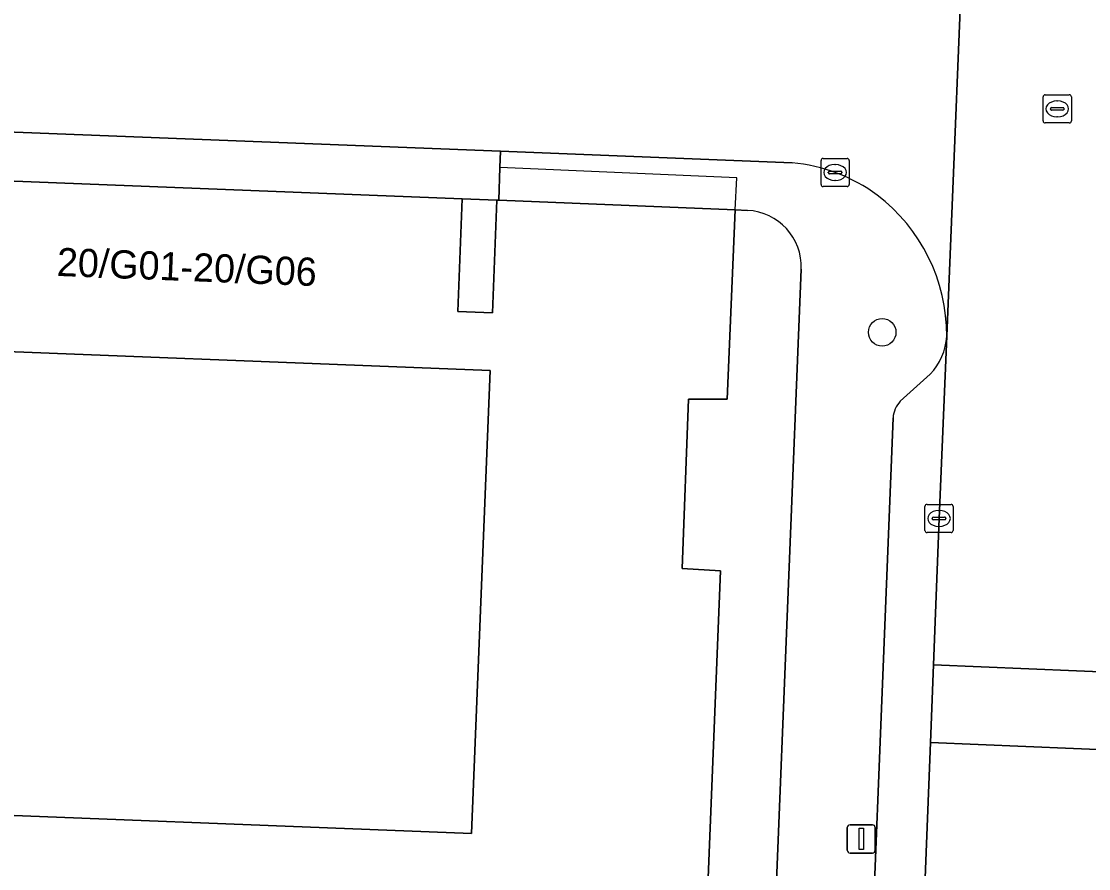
# Model space of a CAD drawing. Extents: x 160732 to 162107, y 387428 to 388479.
# Drawn here: x 161638.59 to 161676.44, y 387900.34 to 387930.38 of the extents above; entities that cross this region are included whole.
import ezdxf

# ---------------------------------------------------------------- set-up
doc = ezdxf.new("R2010")
doc.units = 0
for name, color, linetype in [('IMGEO_Boom', 7, 'Continuous'), ('IMGEO_Erf', 7, 'Continuous'), ('IMGEO_Kolk', 7, 'Continuous'), ('IMGEO_Lichtmast', 7, 'Continuous'), ('IMGEO_Pand', 7, 'Continuous'), ('IMGEO_Pand_nummerreeks', 7, 'Continuous'), ('IMGEO_Pand_overbouw', 7, 'Continuous'), ('IMGEO_Parkeervlak_open', 7, 'Continuous'), ('IMGEO_Rijbaan_lokaal_open', 7, 'Continuous'), ('IMGEO_Rioolput', 7, 'Continuous'), ('IMGEO_Voetpad_open', 7, 'Continuous')]:
    doc.layers.add(name, color=color, linetype=linetype)

msp = doc.modelspace()

# ---------------------------------------------------------------- linework, layer by layer
at = {"layer": 'IMGEO_Boom'}
msp.add_circle((161669.116, 387919.352), 0.489, dxfattribs=at)
at = {"layer": 'IMGEO_Erf'}
for points in [[(161655.455, 387924.039), (161654.22, 387924.089), (161654.063, 387920.091), (161655.294, 387920.042)], [(161655.211, 387917.996), (161634.153, 387918.821), (161633.509, 387902.409), (161654.548, 387901.578)]]:
    msp.add_lwpolyline(points, close=True, dxfattribs=at)
for points in [[(161664.337, 387923.673), (161663.899, 387923.698), (161663.623, 387916.98), (161662.253, 387916.984), (161662.018, 387910.978), (161663.386, 387910.891), (161662.969, 387900.601), (161662.802, 387896.466), (161662.707, 387894.118), (161663.826, 387894.102), (161664.151, 387893.193), (161664.292, 387892.355), (161664.31, 387891.52), (161664.213, 387890.675), (161664.009, 387889.847), (161663.61, 387888.98), (161662.44, 387889.023), (161662.42, 387888.398), (161624.668, 387889.961)], [(161624.039, 387888.956), (161624.964, 387888.905), (161659.954, 387887.485), (161664.86, 387887.272), (161666.245, 387921.593)]]:
    msp.add_lwpolyline(points, dxfattribs=at)
msp.add_arc((161664.248, 387921.676), 1.999, 357.6247, 87.4361, dxfattribs=at)
at = {"layer": 'IMGEO_Kolk'}
for p, q in [((161666.947, 387924.591), (161666.947, 387925.443)), ((161667.022, 387925.517), (161667.874, 387925.517)), ((161667.948, 387925.443), (161667.948, 387924.591)), ((161667.206, 387925.011), (161667.206, 387925.023)), ((161667.644, 387924.974), (161667.246, 387924.974)), ((161667.249, 387925.06), (161667.647, 387925.06)), ((161667.435, 387925.297), (161667.46, 387925.297)), ((161667.69, 387925.023), (161667.69, 387925.011)), ((161667.458, 387924.737), (161667.433, 387924.737)), ((161667.874, 387924.517), (161667.022, 387924.517)), ((161670.706, 387913.252), (161671.558, 387913.252)), ((161670.631, 387912.326), (161670.631, 387913.178)), ((161671.119, 387913.032), (161671.144, 387913.032)), ((161671.632, 387913.178), (161671.632, 387912.326)), ((161670.89, 387912.746), (161670.89, 387912.758)), ((161671.328, 387912.709), (161670.93, 387912.709)), ((161670.933, 387912.795), (161671.331, 387912.795)), ((161671.374, 387912.758), (161671.374, 387912.746)), ((161671.558, 387912.252), (161670.706, 387912.252)), ((161671.142, 387912.472), (161671.117, 387912.472))]:
    msp.add_line(p, q, dxfattribs=at)
for points in [[(161666.947, 387924.591), (161666.947, 387925.443)], [(161667.022, 387925.517), (161667.874, 387925.517)], [(161667.948, 387925.443), (161667.948, 387924.591)], [(161667.874, 387924.517), (161667.022, 387924.517)], [(161670.706, 387913.252), (161671.558, 387913.252)], [(161670.631, 387912.326), (161670.631, 387913.178)], [(161671.632, 387913.178), (161671.632, 387912.326)], [(161671.558, 387912.252), (161670.706, 387912.252)]]:
    msp.add_lwpolyline(points, dxfattribs=at)
for centre, radius, start, end in [((161667.024, 387925.441), 0.0765, 91.552, 178.448), ((161667.024, 387925.441), 0.0765, 91.552, 178.448), ((161667.872, 387925.441), 0.0765, 1.552, 88.448), ((161667.872, 387925.441), 0.0765, 1.552, 88.448), ((161667.246, 387925.02), 0.0403, 85.8775, 175.7526), ((161667.243, 387925.01), 0.0366, 178.938, 274.7102), ((161667.647, 387925.017), 0.043, 264.8664, 352.4533), ((161667.651, 387925.022), 0.0386, 1.7309, 96.639), ((161667.024, 387924.593), 0.0765, 181.552, 268.448), ((161667.024, 387924.593), 0.0765, 181.552, 268.448), ((161667.872, 387924.593), 0.0765, 271.552, 358.448), ((161667.872, 387924.593), 0.0765, 271.552, 358.448), ((161670.708, 387913.176), 0.0765, 91.552, 178.448), ((161670.708, 387913.176), 0.0765, 91.552, 178.448), ((161671.556, 387913.176), 0.0765, 1.552, 88.448), ((161671.556, 387913.176), 0.0765, 1.552, 88.448), ((161670.93, 387912.755), 0.0403, 85.8775, 175.7526), ((161670.927, 387912.745), 0.0366, 178.938, 274.7102), ((161671.331, 387912.752), 0.043, 264.8664, 352.4533), ((161671.335, 387912.757), 0.0386, 1.7309, 96.639), ((161670.708, 387912.328), 0.0765, 181.552, 268.448), ((161670.708, 387912.328), 0.0765, 181.552, 268.448), ((161671.556, 387912.328), 0.0765, 271.552, 358.448), ((161671.556, 387912.328), 0.0765, 271.552, 358.448)]:
    msp.add_arc(centre, radius, start, end, dxfattribs=at)
for centre, major_axis, ratio, start_param, end_param in [((161667.434, 387925.017), (-0.387, 0.002), 0.722429, 4.712389, 7.853982), ((161667.459, 387925.017), (-0.39, 0.002), 0.717154, 1.570796, 4.712389), ((161671.118, 387912.752), (-0.387, 0.002), 0.722429, 4.712389, 7.853982), ((161671.143, 387912.752), (-0.39, 0.002), 0.717154, 1.570796, 4.712389)]:
    msp.add_ellipse(centre, major_axis=major_axis, ratio=ratio, start_param=start_param, end_param=end_param, dxfattribs=at)
at = {"layer": 'IMGEO_Lichtmast'}
for p, q in [((161667.978, 387901.891), (161668.768, 387901.891)), ((161668.768, 387901.891), (161667.978, 387901.891)), ((161667.878, 387900.991), (161667.878, 387901.791)), ((161667.878, 387901.791), (161667.878, 387900.991)), ((161668.868, 387901.791), (161668.868, 387900.991)), ((161668.868, 387900.991), (161668.868, 387901.791)), ((161668.768, 387900.891), (161667.978, 387900.891)), ((161667.978, 387900.891), (161668.768, 387900.891))]:
    msp.add_line(p, q, dxfattribs=at)
msp.add_lwpolyline([(161668.298, 387901.766), (161668.448, 387901.766), (161668.448, 387901.016), (161668.298, 387901.016), (161668.298, 387901.766)], dxfattribs=at)
for centre, start, end in [((161667.978, 387901.791), 90, 180), ((161667.978, 387901.791), 90, 180), ((161668.768, 387901.791), 0, 90), ((161668.768, 387901.791), 360, 90), ((161667.978, 387900.991), 180, 270), ((161667.978, 387900.991), 180, 270), ((161668.768, 387900.991), 270, 0), ((161668.768, 387900.991), 270, 0)]:
    msp.add_arc(centre, 0.1, start, end, dxfattribs=at)
at = {"layer": 'IMGEO_Pand'}
msp.add_lwpolyline([(161662.802, 387896.466), (161662.969, 387900.601), (161663.386, 387910.891), (161662.018, 387910.978), (161662.253, 387916.984), (161663.623, 387916.98), (161663.899, 387923.698), (161655.521, 387924.036), (161655.455, 387924.039), (161655.294, 387920.042), (161654.063, 387920.091), (161654.22, 387924.089), (161635.626, 387924.819)], dxfattribs=at)
msp.add_lwpolyline([(161633.509, 387902.409), (161634.153, 387918.821), (161655.211, 387917.996), (161654.548, 387901.578)], close=True, dxfattribs=at)
at = {"layer": 'IMGEO_Pand_overbouw'}
msp.add_lwpolyline([(161663.956, 387924.824), (161655.562, 387925.191), (161655.521, 387924.036), (161663.899, 387923.698)], close=True, dxfattribs=at)
at = {"layer": 'IMGEO_Parkeervlak_open'}
for points in [[(161670.105, 387885.211), (161670.369, 387893.124), (161670.824, 387904.81), (161670.931, 387907.558), (161671.133, 387912.753), (161671.404, 387919.219)], [(161670.817, 387917.865), (161669.758, 387916.905)], [(161669.5, 387916.32), (161668.388, 387888.337)]]:
    msp.add_lwpolyline(points, dxfattribs=at)
for centre, radius, start, end in [((161669.287, 387919.333), 2.12, 316.1934, 356.9302), ((161670.517, 387916.221), 1.022, 137.9765, 174.4261)]:
    msp.add_arc(centre, radius, start, end, dxfattribs=at)
at = {"layer": 'IMGEO_Rijbaan_lokaal_open'}
for points in [[(161678.692, 387932.162), (161678.688, 387932.314), (161679.365, 387950.837), (161679.386, 387951.015), (161679.875, 387962.588), (161673.138, 387962.853), (161672.099, 387936.422), (161672.104, 387936.309), (161671.404, 387919.219), (161671.133, 387912.753), (161670.931, 387907.558), (161677.703, 387907.274)], [(161670.931, 387907.558), (161670.824, 387904.81), (161677.594, 387904.525), (161677.703, 387907.274)], [(161676.859, 387886.915), (161677.425, 387900.28), (161677.594, 387904.525), (161670.824, 387904.81), (161670.369, 387893.124), (161670.105, 387885.211), (161669.415, 387866.689), (161669.33, 387865.445), (161668.841, 387853.004), (161675.602, 387852.766), (161676.137, 387868.006), (161676.133, 387868.127), (161676.841, 387886.736)]]:
    msp.add_lwpolyline(points, close=True, dxfattribs=at)
for points in [[(161671.404, 387919.219), (161672.104, 387936.309), (161672.099, 387936.422)], [(161623.211, 387927.077), (161623.457, 387927.06), (161625.695, 387926.952), (161634.405, 387926.603), (161655.582, 387925.774), (161665.921, 387925.363)]]:
    msp.add_lwpolyline(points, dxfattribs=at)
for centre, radius, start, end in [((161665.37, 387919.374), 6.015, 53.5865, 84.7409), ((161665.171, 387919.25), 6.233, 359.7178, 52.7958)]:
    msp.add_arc(centre, radius, start, end, dxfattribs=at)
at = {"layer": 'IMGEO_Rioolput'}
for p, q in [((161674.823, 387926.847), (161674.823, 387927.699)), ((161674.898, 387927.773), (161675.75, 387927.773)), ((161675.824, 387927.699), (161675.824, 387926.847)), ((161675.082, 387927.267), (161675.082, 387927.279)), ((161675.125, 387927.316), (161675.523, 387927.316)), ((161675.311, 387927.553), (161675.336, 387927.553)), ((161675.566, 387927.279), (161675.566, 387927.267)), ((161675.52, 387927.23), (161675.122, 387927.23)), ((161675.334, 387926.993), (161675.309, 387926.993)), ((161675.75, 387926.773), (161674.898, 387926.773))]:
    msp.add_line(p, q, dxfattribs=at)
for points in [[(161674.823, 387926.847), (161674.823, 387927.699)], [(161674.898, 387927.773), (161675.75, 387927.773)], [(161675.824, 387927.699), (161675.824, 387926.847)], [(161675.75, 387926.773), (161674.898, 387926.773)]]:
    msp.add_lwpolyline(points, dxfattribs=at)
for centre, radius, start, end in [((161674.9, 387927.697), 0.0765, 91.552, 178.448), ((161674.9, 387927.697), 0.0765, 91.552, 178.448), ((161675.748, 387927.697), 0.0765, 1.552, 88.448), ((161675.748, 387927.697), 0.0765, 1.552, 88.448), ((161675.122, 387927.276), 0.0403, 85.8775, 175.7526), ((161675.119, 387927.266), 0.0366, 178.938, 274.7102), ((161675.523, 387927.273), 0.043, 264.8664, 352.4533), ((161675.527, 387927.278), 0.0386, 1.7309, 96.639), ((161674.9, 387926.849), 0.0765, 181.552, 268.448), ((161674.9, 387926.849), 0.0765, 181.552, 268.448), ((161675.748, 387926.849), 0.0765, 271.552, 358.448), ((161675.748, 387926.849), 0.0765, 271.552, 358.448)]:
    msp.add_arc(centre, radius, start, end, dxfattribs=at)
for centre, major_axis, ratio, start_param, end_param in [((161675.31, 387927.273), (-0.387, 0.002), 0.722429, 4.712389, 7.853982), ((161675.335, 387927.273), (-0.39, 0.002), 0.717154, 1.570796, 4.712389)]:
    msp.add_ellipse(centre, major_axis=major_axis, ratio=ratio, start_param=start_param, end_param=end_param, dxfattribs=at)
at = {"layer": 'IMGEO_Voetpad_open'}
msp.add_lwpolyline([(161655.582, 387925.774), (161634.405, 387926.603), (161634.381, 387926.017), (161634.335, 387924.873), (161634.391, 387924.871), (161635.626, 387924.819), (161654.22, 387924.089), (161655.455, 387924.039), (161655.521, 387924.036), (161655.562, 387925.191)], close=True, dxfattribs=at)
for points in [[(161665.921, 387925.363), (161655.582, 387925.774), (161655.562, 387925.191), (161655.521, 387924.036), (161663.899, 387923.698), (161664.337, 387923.673)], [(161666.245, 387921.593), (161664.86, 387887.272), (161659.954, 387887.485), (161659.798, 387884.478), (161660.657, 387884.439), (161662.086, 387884.374), (161662.758, 387884.346), (161665.523, 387884.233)], [(161669.758, 387916.905), (161670.817, 387917.865)], [(161668.388, 387888.337), (161669.5, 387916.32)]]:
    msp.add_lwpolyline(points, dxfattribs=at)
for centre, radius, start, end in [((161665.37, 387919.374), 6.015, 53.5865, 84.7409), ((161665.171, 387919.25), 6.233, 359.7178, 52.7958), ((161664.248, 387921.676), 1.999, 357.6247, 87.4361), ((161669.287, 387919.333), 2.12, 316.1934, 356.9302), ((161670.517, 387916.221), 1.022, 137.9765, 174.4261)]:
    msp.add_arc(centre, radius, start, end, dxfattribs=at)

# ---------------------------------------------------------------- texts
at = {"layer": 'IMGEO_Pand_nummerreeks'}
msp.add_text('20/G01-20/G06', height=1, rotation=357.7425, dxfattribs=at).set_placement((161639.833, 387921.352))

doc.saveas('drawing.dxf')
